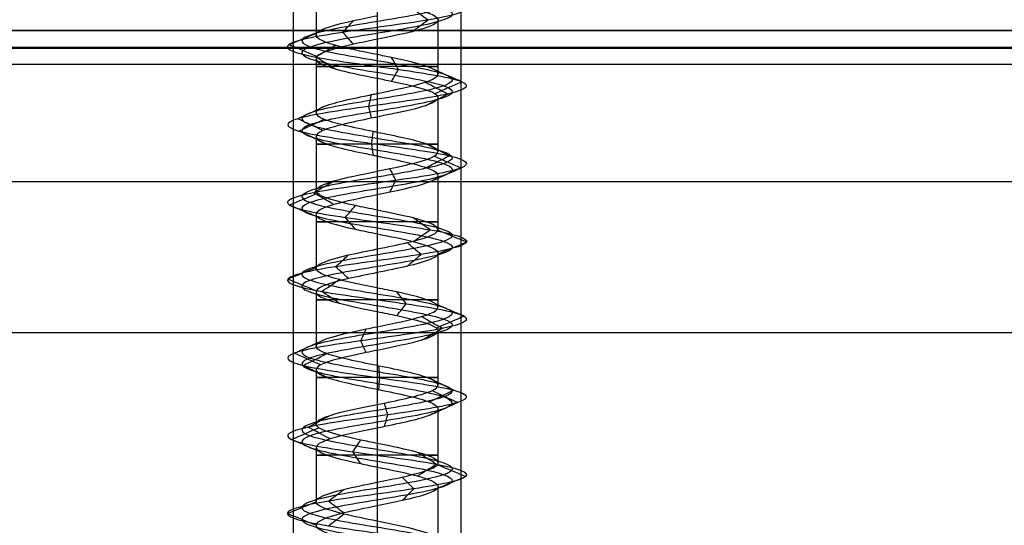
# Model space of a CAD drawing. Header units: millimetres. Extents: x -429 to 422, y -262 to 259.
# Tile 1023 of 1056: x 338 to 368, y 180 to 195. Entities that reach past the tile are written whole.
import ezdxf

# ---------------------------------------------------------------- set-up
doc = ezdxf.new("R2010")
doc.units = ezdxf.units.MM
doc.layers.add('Default', color=7, linetype='Continuous', true_color=0x000000)

msp = doc.modelspace()

# ---------------------------------------------------------------- linework, layer by layer
at = {"layer": 'Default', "color": 9, "true_color": 0xbebcba}
for p, q in [((347.057, 196.544, 776.822), (347.057, 194.932, 776.822)), ((350.688, 195.385, 776.822), (350.688, 193.771, 776.822)), ((348.873, 194.806, 775.01), (348.873, 193.192, 775.003)), ((347.057, 194.227, 776.822), (347.057, 192.612, 776.822)), ((350.688, 193.068, 776.822), (350.688, 191.452, 776.822)), ((348.873, 192.488, 775.003), (348.873, 190.873, 775.006)), ((347.057, 191.908, 776.822), (347.057, 190.294, 776.822)), ((350.688, 190.748, 776.822), (350.688, 189.134, 776.822)), ((348.873, 190.169, 775.006), (348.873, 188.555, 775.011)), ((347.057, 189.589, 776.822), (347.057, 187.976, 776.822)), ((350.688, 188.43, 776.822), (350.688, 186.816, 776.822)), ((348.873, 187.851, 775.011), (348.873, 186.238, 775.005)), ((347.057, 187.273, 776.822), (347.057, 185.658, 776.822)), ((350.688, 186.113, 776.822), (350.688, 184.498, 776.822)), ((348.873, 185.533, 775.005), (348.873, 183.919, 775.003)), ((347.057, 184.954, 776.822), (347.057, 183.34, 776.822)), ((350.688, 183.794, 776.822), (350.688, 182.18, 776.822)), ((348.873, 183.214, 775.003), (348.873, 181.601, 775.011)), ((347.057, 182.634, 776.822), (347.057, 181.022, 776.822)), ((350.688, 181.475, 776.822), (350.688, 179.862, 776.822)), ((348.873, 180.896, 775.011), (348.873, 179.283, 775.007))]:
    msp.add_line(p, q, dxfattribs=at)
at = {"layer": 'Default'}
for p, q in [((420.873, 195.065, 772.822), (-427.127, 195.065, 772.822)), ((-427.127, 195.065, 1342.822), (420.873, 195.065, 1342.822)), ((420.873, 195.065, 1057.822), (-427.127, 195.065, 1057.822)), ((239.373, 195.065, 880.822), (394.373, 195.065, 880.822)), ((420.873, 194.565, 885.322), (-427.127, 194.565, 885.322)), ((-418.127, 190.565, 780.822), (411.873, 190.565, 780.822)), ((-418.127, 190.565, 873.822), (411.873, 190.565, 873.822))]:
    msp.add_line(p, q, dxfattribs=at)
at = {"layer": 'Default', "color": 9, "true_color": 0xbebcba, "extrusion": (0, 1, 0)}
for centre, start, end in [((-348.873, 776.822, 193.999), 270, 35.4846), ((-348.873, 776.822, 193.999), 144.6945, 270), ((-348.873, 776.822, 191.68), 270, 35.3645), ((-348.873, 776.822, 191.68), 144.5389, 270), ((-348.873, 776.822, 189.362), 270, 35.2203), ((-348.873, 776.822, 189.362), 144.5782, 270), ((-348.873, 776.822, 187.044), 270, 35.432), ((-348.873, 776.822, 187.044), 144.6441, 270), ((-348.873, 776.822, 184.726), 270, 35.4392), ((-348.873, 776.822, 184.726), 144.6197, 270), ((-348.873, 776.822, 182.408), 270, 35.2305), ((-348.873, 776.822, 182.408), 144.7021, 270)]:
    msp.add_arc(centre, 1.816, start, end, dxfattribs=at)
at = {"layer": 'Default'}
for points in [[(346.373, 208.065, 776.822), (346.373, 201.565, 776.822), (346.373, 195.065, 776.822)], [(348.873, 208.065, 779.322), (348.873, 201.565, 779.322), (348.873, 195.065, 779.322)], [(348.873, 208.065, 774.322), (348.873, 201.565, 774.322), (348.873, 195.065, 774.322)], [(351.373, 208.065, 776.822), (351.373, 201.565, 776.822), (351.373, 195.065, 776.822)], [(420.873, 195.065, 884.822), (-3.127, 195.065, 884.822), (-427.127, 195.065, 884.822)], [(-427.127, 195.065, 876.822), (-3.127, 195.065, 876.822), (420.873, 195.065, 876.822)], [(411.873, 195.065, 771.822), (-3.127, 195.065, 771.822), (-418.127, 195.065, 771.822)], [(411.873, 195.065, 780.822), (-3.127, 195.065, 780.822), (-418.127, 195.065, 780.822)], [(411.873, 195.065, 780.822), (-3.127, 195.065, 780.822), (-418.127, 195.065, 780.822)], [(411.873, 195.065, 873.822), (-3.127, 195.065, 873.822), (-418.127, 195.065, 873.822)], [(411.873, 195.065, 827.322), (-3.127, 195.065, 827.322), (-418.127, 195.065, 827.322)], [(346.423, 195.065, 776.322), (318.873, 195.065, 776.322), (291.322, 195.065, 776.322)], [(346.373, 195.065, 776.822), (346.373, 172.565, 776.822), (346.373, 150.065, 776.822)], [(348.873, 195.065, 779.322), (348.873, 172.565, 779.322), (348.873, 150.065, 779.322)], [(348.873, 195.065, 774.322), (348.873, 172.565, 774.322), (348.873, 150.065, 774.322)], [(411.873, 195.065, 776.322), (381.597, 195.065, 776.322), (351.322, 195.065, 776.322)], [(351.373, 195.065, 776.822), (351.373, 172.565, 776.822), (351.373, 150.065, 776.822)], [(411.873, 194.531, 771.822), (-3.127, 194.531, 771.822), (-418.127, 194.531, 771.822)], [(411.873, 194.531, 780.822), (-3.127, 194.531, 780.822), (-418.127, 194.531, 780.822)], [(-427.127, 194.065, 885.822), (-3.127, 194.065, 885.822), (420.873, 194.065, 885.822)], [(-418.127, 186.065, 780.822), (-3.127, 186.065, 780.822), (411.873, 186.065, 780.822)], [(-418.127, 186.065, 873.822), (-3.127, 186.065, 873.822), (411.873, 186.065, 873.822)], [(-418.127, 186.065, 827.322), (-3.127, 186.065, 827.322), (411.873, 186.065, 827.322)]]:
    msp.add_open_spline(points, degree=2, dxfattribs=at)
at = {"layer": 'Default', "color": 9, "true_color": 0xbebcba}
for points, degree in [([(348.873, 199.97, 774.583), (348.128, 199.848, 774.583), (346.653, 199.603, 775.383), (346.458, 199.235, 777.91), (348.475, 198.867, 779.438), (350.853, 198.499, 778.577), (351.422, 198.132, 776.111), (349.66, 197.764, 774.296), (347.178, 197.396, 774.789), (346.245, 197.028, 777.141), (347.714, 196.66, 779.202), (350.242, 196.293, 779.087), (351.518, 195.925, 776.902), (350.376, 195.557, 774.644), (347.86, 195.189, 774.377), (346.269, 194.821, 776.345), (347.059, 194.454, 778.749), (349.506, 194.086, 779.392), (351.374, 193.718, 777.686), (350.956, 193.35, 775.19), (348.633, 192.983, 774.187), (346.529, 192.615, 775.592), (346.567, 192.247, 778.122), (348.713, 191.879, 779.464), (351.004, 191.511, 778.391), (351.347, 191.144, 775.884), (349.428, 190.776, 774.235), (347.001, 190.408, 774.951), (346.285, 190.04, 777.378), (347.934, 189.673, 779.297), (350.441, 189.305, 778.954), (351.514, 188.937, 776.662), (350.173, 188.569, 774.517), (347.643, 188.201, 774.479), (346.237, 187.834, 776.583), (347.24, 187.466, 778.906), (349.736, 187.098, 779.324), (351.442, 186.73, 777.456), (350.8, 186.362, 775.008), (348.396, 185.995, 774.219), (346.428, 185.627, 775.809), (346.695, 185.259, 778.326), (348.953, 184.891, 779.468), (351.137, 184.524, 778.191), (351.252, 184.156, 775.664), (349.192, 183.788, 774.195), (346.84, 183.42, 775.128), (346.346, 183.052, 777.61), (348.162, 182.685, 779.372), (350.628, 182.317, 778.803), (351.489, 181.949, 776.424), (349.959, 181.581, 774.409), (347.436, 181.213, 774.6), (346.226, 180.846, 776.822), (347.436, 180.478, 779.045), (349.959, 180.11, 779.236), (351.489, 179.742, 777.22), (350.628, 179.375, 774.841), (348.162, 179.007, 774.273), (346.346, 178.639, 776.035), (346.84, 178.271, 778.517), (349.192, 177.903, 779.449), (351.252, 177.536, 777.981), (351.137, 177.168, 775.453), (348.953, 176.8, 774.177), (346.695, 176.432, 775.319), (346.428, 176.064, 777.835), (348.396, 175.697, 779.425), (350.8, 175.329, 778.636), (351.442, 174.961, 776.189), (349.736, 174.593, 774.32), (347.24, 174.226, 774.739), (346.237, 173.858, 777.062), (347.643, 173.49, 779.166), (350.173, 173.122, 779.127), (351.514, 172.754, 776.982), (350.441, 172.387, 774.691), (347.934, 172.019, 774.348), (346.285, 171.651, 776.267), (347.001, 171.283, 778.694), (349.428, 170.916, 779.41), (351.347, 170.548, 777.761), (351.004, 170.18, 775.254), (348.713, 169.812, 774.181), (346.567, 169.444, 775.522), (346.529, 169.077, 778.052), (348.633, 168.709, 779.458), (350.956, 168.341, 778.454), (351.374, 167.973, 775.959), (349.506, 167.605, 774.253), (347.059, 167.238, 774.895), (346.269, 166.87, 777.299), (347.86, 166.502, 779.267), (350.376, 166.134, 779), (351.518, 165.767, 776.742), (350.242, 165.399, 774.557), (347.714, 165.031, 774.443), (346.245, 164.663, 776.503), (347.178, 164.295, 778.855), (349.66, 163.928, 779.349), (351.422, 163.56, 777.533), (350.853, 163.192, 775.067), (348.475, 162.824, 774.206), (346.458, 162.456, 775.735), (346.653, 162.089, 778.262), (348.128, 161.843, 779.062), (348.873, 161.721, 779.062)], 3), ([(348.873, 199.794, 774.156), (347.987, 199.671, 774.156), (346.23, 199.426, 775.109), (345.998, 199.058, 778.116), (348.399, 198.691, 779.936), (351.23, 198.323, 778.912), (351.907, 197.955, 775.976), (349.81, 197.587, 773.815), (346.856, 197.219, 774.402), (345.745, 196.852, 777.202), (347.494, 196.484, 779.655), (350.502, 196.116, 779.518), (352.021, 195.748, 776.917), (350.662, 195.381, 774.23), (347.667, 195.013, 773.912), (345.774, 194.645, 776.254), (346.713, 194.277, 779.116), (349.626, 193.909, 779.881), (351.85, 193.542, 777.85), (351.352, 193.174, 774.879), (348.588, 192.806, 773.685), (346.083, 192.438, 775.358), (346.129, 192.07, 778.37), (348.682, 191.703, 779.967), (351.41, 191.335, 778.689), (351.818, 190.967, 775.705), (349.534, 190.599, 773.742), (346.645, 190.232, 774.595), (345.793, 189.864, 777.483), (347.756, 189.496, 779.768), (350.74, 189.128, 779.36), (352.017, 188.76, 776.632), (350.42, 188.393, 774.078), (347.409, 188.025, 774.033), (345.735, 187.657, 776.537), (346.93, 187.289, 779.302), (349.9, 186.921, 779.8), (351.931, 186.554, 777.576), (351.166, 186.186, 774.663), (348.305, 185.818, 773.724), (345.962, 185.45, 775.617), (346.28, 185.083, 778.612), (348.968, 184.715, 779.971), (351.568, 184.347, 778.452), (351.705, 183.979, 775.443), (349.252, 183.611, 773.695), (346.453, 183.244, 774.805), (345.865, 182.876, 777.759), (348.027, 182.508, 779.857), (350.962, 182.14, 779.18), (351.987, 181.772, 776.348), (350.165, 181.405, 773.95), (347.162, 181.037, 774.177), (345.722, 180.669, 776.822), (347.162, 180.301, 779.468), (350.165, 179.934, 779.695), (351.987, 179.566, 777.296), (350.962, 179.198, 774.464), (348.027, 178.83, 773.788), (345.865, 178.462, 775.885), (346.453, 178.095, 778.839), (349.252, 177.727, 779.949), (351.705, 177.359, 778.201), (351.568, 176.991, 775.193), (348.968, 176.624, 773.673), (346.28, 176.256, 775.033), (345.962, 175.888, 778.028), (348.305, 175.52, 779.921), (351.166, 175.152, 778.981), (351.931, 174.785, 776.068), (349.9, 174.417, 773.844), (346.93, 174.049, 774.342), (345.735, 173.681, 777.107), (347.409, 173.313, 779.612), (350.42, 172.946, 779.566), (352.017, 172.578, 777.012), (350.74, 172.21, 774.285), (347.756, 171.842, 773.877), (345.793, 171.475, 776.161), (346.645, 171.107, 779.05), (349.534, 170.739, 779.902), (351.818, 170.371, 777.939), (351.41, 170.003, 774.955), (348.682, 169.636, 773.678), (346.129, 169.268, 775.275), (346.083, 168.9, 778.286), (348.588, 168.532, 779.959), (351.352, 168.164, 778.765), (351.85, 167.797, 775.795), (349.626, 167.429, 773.764), (346.713, 167.061, 774.528), (345.774, 166.693, 777.39), (347.667, 166.326, 779.733), (350.662, 165.958, 779.415), (352.021, 165.59, 776.727), (350.502, 165.222, 774.126), (347.494, 164.854, 773.99), (345.745, 164.487, 776.442), (346.856, 164.119, 779.242), (349.81, 163.751, 779.83), (351.907, 163.383, 777.668), (351.23, 163.015, 774.733), (348.399, 162.648, 773.709), (345.998, 162.28, 775.528), (346.23, 161.912, 778.535), (347.987, 161.667, 779.488), (348.873, 161.544, 779.488)], 3), ([(348.873, 199.617, 774.583), (348.128, 199.495, 774.583), (346.653, 199.25, 775.383), (346.458, 198.882, 777.909), (348.475, 198.514, 779.438), (350.853, 198.146, 778.577), (351.422, 197.778, 776.111), (349.66, 197.411, 774.296), (347.178, 197.043, 774.789), (346.245, 196.675, 777.141), (347.714, 196.307, 779.202), (350.242, 195.94, 779.087), (351.518, 195.572, 776.902), (350.376, 195.204, 774.644), (347.86, 194.836, 774.377), (346.269, 194.468, 776.345), (347.059, 194.101, 778.749), (349.506, 193.733, 779.392), (351.374, 193.365, 777.686), (350.956, 192.997, 775.19), (348.633, 192.629, 774.187), (346.529, 192.262, 775.592), (346.567, 191.894, 778.122), (348.713, 191.526, 779.464), (351.004, 191.158, 778.391), (351.347, 190.791, 775.884), (349.428, 190.423, 774.235), (347.001, 190.055, 774.951), (346.285, 189.687, 777.378), (347.934, 189.319, 779.297), (350.441, 188.952, 778.954), (351.514, 188.584, 776.662), (350.173, 188.216, 774.517), (347.643, 187.848, 774.479), (346.237, 187.48, 776.583), (347.24, 187.113, 778.905), (349.736, 186.745, 779.324), (351.442, 186.377, 777.456), (350.8, 186.009, 775.008), (348.396, 185.642, 774.219), (346.428, 185.274, 775.809), (346.695, 184.906, 778.326), (348.953, 184.538, 779.468), (351.137, 184.17, 778.191), (351.252, 183.803, 775.664), (349.192, 183.435, 774.195), (346.84, 183.067, 775.128), (346.346, 182.699, 777.61), (348.162, 182.331, 779.372), (350.628, 181.964, 778.803), (351.489, 181.596, 776.424), (349.959, 181.228, 774.409), (347.436, 180.86, 774.6), (346.226, 180.493, 776.822), (347.436, 180.125, 779.045), (349.959, 179.757, 779.236), (351.489, 179.389, 777.22), (350.628, 179.021, 774.841), (348.162, 178.654, 774.273), (346.346, 178.286, 776.035), (346.84, 177.918, 778.517), (349.192, 177.55, 779.449), (351.252, 177.183, 777.981), (351.137, 176.815, 775.453), (348.953, 176.447, 774.177), (346.695, 176.079, 775.319), (346.428, 175.711, 777.835), (348.396, 175.344, 779.425), (350.8, 174.976, 778.636), (351.442, 174.608, 776.189), (349.736, 174.24, 774.32), (347.24, 173.872, 774.739), (346.237, 173.505, 777.062), (347.643, 173.137, 779.166), (350.173, 172.769, 779.127), (351.514, 172.401, 776.982), (350.441, 172.034, 774.691), (347.934, 171.666, 774.348), (346.285, 171.298, 776.267), (347.001, 170.93, 778.694), (349.428, 170.562, 779.41), (351.347, 170.195, 777.761), (351.004, 169.827, 775.254), (348.713, 169.459, 774.181), (346.567, 169.091, 775.522), (346.529, 168.723, 778.052), (348.633, 168.356, 779.458), (350.956, 167.988, 778.454), (351.374, 167.62, 775.959), (349.506, 167.252, 774.253), (347.059, 166.885, 774.895), (346.269, 166.517, 777.299), (347.86, 166.149, 779.267), (350.376, 165.781, 779), (351.518, 165.413, 776.742), (350.242, 165.046, 774.557), (347.714, 164.678, 774.443), (346.245, 164.31, 776.503), (347.178, 163.942, 778.855), (349.66, 163.574, 779.349), (351.422, 163.207, 777.533), (350.853, 162.839, 775.067), (348.475, 162.471, 774.206), (346.458, 162.103, 775.735), (346.653, 161.736, 778.262), (348.128, 161.49, 779.062), (348.873, 161.368, 779.062)], 3), ([(348.873, 195.965, 778.638), (348.873, 195.158, 778.638), (348.873, 194.351, 778.638)], 2), ([(350.389, 195.381, 774.625), (350.229, 195.498, 774.858), (350.068, 195.615, 775.091), (349.907, 195.732, 775.324)], 3), ([(347.851, 195.013, 774.355), (347.959, 195.13, 774.617), (348.068, 195.247, 774.879), (348.176, 195.364, 775.141)], 3), ([(349.907, 195.029, 775.324), (350.068, 195.146, 775.091), (350.229, 195.263, 774.858), (350.389, 195.381, 774.625)], 3), ([(346.246, 194.645, 776.341), (346.525, 194.762, 776.392), (346.804, 194.879, 776.443), (347.083, 194.997, 776.494)], 3), ([(348.176, 194.661, 775.141), (348.068, 194.778, 774.879), (347.959, 194.896, 774.617), (347.851, 195.013, 774.355)], 3), ([(347.083, 194.293, 776.494), (346.804, 194.41, 776.443), (346.525, 194.528, 776.392), (346.246, 194.645, 776.341)], 3), ([(347.042, 194.277, 778.767), (347.237, 194.394, 778.56), (347.431, 194.512, 778.354), (347.626, 194.629, 778.147)], 3), ([(347.626, 193.925, 778.147), (347.431, 194.043, 778.353), (347.237, 194.16, 778.56), (347.042, 194.277, 778.767)], 3), ([(349.512, 193.909, 779.415), (349.444, 194.027, 779.139), (349.376, 194.144, 778.864), (349.308, 194.261, 778.588)], 3), ([(349.308, 193.557, 778.588), (349.376, 193.675, 778.864), (349.444, 193.792, 779.139), (349.512, 193.909, 779.415)], 3), ([(351.397, 193.542, 777.693), (351.128, 193.659, 777.601), (350.86, 193.776, 777.508), (350.592, 193.894, 777.415)], 3), ([(348.873, 193.646, 778.638), (348.873, 192.839, 778.638), (348.873, 192.032, 778.638)], 2), ([(350.975, 193.174, 775.175), (350.751, 193.291, 775.351), (350.527, 193.409, 775.526), (350.304, 193.526, 775.701)], 3), ([(350.592, 193.189, 777.415), (350.86, 193.307, 777.508), (351.128, 193.424, 777.601), (351.397, 193.542, 777.693)], 3), ([(348.631, 192.806, 774.163), (348.657, 192.924, 774.446), (348.682, 193.041, 774.729), (348.708, 193.159, 775.012)], 3), ([(350.304, 192.821, 775.701), (350.527, 192.939, 775.526), (350.751, 193.056, 775.351), (350.975, 193.174, 775.175)], 3), ([(346.508, 192.438, 775.581), (346.76, 192.556, 775.713), (347.012, 192.673, 775.846), (347.263, 192.791, 775.978)], 3), ([(348.708, 192.453, 775.012), (348.682, 192.571, 774.729), (348.657, 192.688, 774.446), (348.631, 192.806, 774.163)], 3), ([(347.263, 192.086, 775.978), (347.012, 192.203, 775.846), (346.76, 192.321, 775.713), (346.508, 192.438, 775.581)], 3), ([(346.547, 192.07, 778.134), (346.795, 192.188, 777.994), (347.042, 192.306, 777.855), (347.29, 192.423, 777.715)], 3), ([(347.29, 191.718, 777.715), (347.042, 191.835, 777.855), (346.795, 191.953, 777.994), (346.547, 192.07, 778.134)], 3), ([(348.711, 191.703, 779.488), (348.729, 191.82, 779.204), (348.746, 191.938, 778.919), (348.763, 192.056, 778.635)], 3), ([(348.763, 191.35, 778.636), (348.746, 191.467, 778.92), (348.729, 191.585, 779.204), (348.711, 191.703, 779.488)], 3), ([(351.023, 191.335, 778.405), (350.794, 191.452, 778.236), (350.566, 191.57, 778.068), (350.337, 191.687, 777.899)], 3), ([(348.873, 191.328, 778.638), (348.873, 190.521, 778.638), (348.873, 189.714, 778.638)], 2), ([(350.336, 190.982, 777.899), (350.565, 191.1, 778.068), (350.794, 191.217, 778.236), (351.023, 191.335, 778.405)], 3), ([(351.369, 190.967, 775.875), (351.104, 191.084, 775.976), (350.839, 191.202, 776.077), (350.573, 191.319, 776.177)], 3), ([(349.433, 190.599, 774.211), (349.374, 190.717, 774.489), (349.314, 190.834, 774.766), (349.254, 190.951, 775.043)], 3), ([(350.572, 190.614, 776.178), (350.838, 190.732, 776.077), (351.104, 190.85, 775.976), (351.369, 190.967, 775.875)], 3), ([(346.984, 190.232, 774.934), (347.185, 190.349, 775.135), (347.386, 190.466, 775.336), (347.587, 190.584, 775.537)], 3), ([(349.254, 190.247, 775.045), (349.314, 190.364, 774.767), (349.373, 190.482, 774.489), (349.433, 190.599, 774.211)], 3), ([(346.262, 189.864, 777.383), (346.54, 189.981, 777.323), (346.817, 190.099, 777.263), (347.095, 190.216, 777.204)], 3), ([(347.587, 189.879, 775.536), (347.386, 189.997, 775.336), (347.185, 190.114, 775.135), (346.984, 190.232, 774.934)], 3), ([(347.094, 189.512, 777.204), (346.817, 189.629, 777.264), (346.539, 189.746, 777.323), (346.262, 189.864, 777.383)], 3), ([(347.926, 189.496, 779.319), (348.026, 189.613, 779.054), (348.127, 189.73, 778.789), (348.227, 189.848, 778.524)], 3), ([(348.227, 189.144, 778.524), (348.127, 189.262, 778.789), (348.026, 189.379, 779.054), (347.926, 189.496, 779.319)], 3), ([(350.455, 189.128, 778.973), (350.287, 189.245, 778.745), (350.119, 189.362, 778.517), (349.952, 189.48, 778.289)], 3), ([(348.873, 189.01, 778.638), (348.873, 188.203, 778.638), (348.873, 187.396, 778.638)], 2), ([(349.952, 188.777, 778.289), (350.12, 188.894, 778.517), (350.287, 189.011, 778.745), (350.455, 189.128, 778.973)], 3), ([(351.538, 188.76, 776.661), (351.255, 188.878, 776.678), (350.973, 188.995, 776.695), (350.69, 189.112, 776.712)], 3), ([(350.184, 188.393, 774.496), (350.045, 188.51, 774.743), (349.906, 188.627, 774.99), (349.767, 188.744, 775.237)], 3), ([(350.69, 188.409, 776.712), (350.973, 188.526, 776.695), (351.255, 188.643, 776.678), (351.538, 188.76, 776.661)], 3), ([(347.632, 188.025, 774.458), (347.763, 188.142, 774.709), (347.895, 188.259, 774.959), (348.027, 188.376, 775.21)], 3), ([(349.767, 188.041, 775.237), (349.906, 188.158, 774.99), (350.045, 188.275, 774.743), (350.184, 188.393, 774.496)], 3), ([(346.213, 187.657, 776.581), (346.495, 187.774, 776.606), (346.778, 187.891, 776.632), (347.06, 188.008, 776.657)], 3), ([(348.027, 187.673, 775.21), (347.895, 187.791, 774.959), (347.763, 187.908, 774.709), (347.632, 188.025, 774.458)], 3), ([(347.06, 187.306, 776.657), (346.778, 187.423, 776.632), (346.495, 187.54, 776.606), (346.213, 187.657, 776.581)], 3), ([(347.226, 187.289, 778.924), (347.401, 187.406, 778.701), (347.575, 187.524, 778.478), (347.75, 187.641, 778.255)], 3), ([(347.75, 186.938, 778.255), (347.575, 187.055, 778.478), (347.401, 187.172, 778.701), (347.226, 187.289, 778.924)], 3), ([(349.744, 186.921, 779.346), (349.651, 187.039, 779.078), (349.559, 187.156, 778.81), (349.466, 187.273, 778.542)], 3), ([(349.466, 186.57, 778.542), (349.559, 186.687, 778.81), (349.651, 186.804, 779.078), (349.744, 186.921, 779.346)], 3), ([(351.465, 186.554, 777.461), (351.189, 186.671, 777.393), (350.914, 186.789, 777.325), (350.638, 186.906, 777.257)], 3), ([(348.873, 186.692, 778.638), (348.873, 185.885, 778.638), (348.873, 185.078, 778.638)], 2), ([(350.817, 186.186, 774.992), (350.61, 186.303, 775.187), (350.403, 186.421, 775.381), (350.197, 186.538, 775.576)], 3), ([(350.638, 186.201, 777.257), (350.914, 186.319, 777.325), (351.19, 186.436, 777.393), (351.465, 186.554, 777.461)], 3), ([(348.391, 185.818, 774.196), (348.442, 185.935, 774.475), (348.494, 186.053, 774.754), (348.545, 186.17, 775.032)], 3), ([(350.196, 185.833, 775.576), (350.403, 185.951, 775.382), (350.61, 186.068, 775.187), (350.817, 186.186, 774.992)], 3), ([(346.406, 185.45, 775.8), (346.668, 185.568, 775.909), (346.93, 185.685, 776.017), (347.192, 185.802, 776.126)], 3), ([(348.545, 185.465, 775.035), (348.494, 185.583, 774.755), (348.443, 185.701, 774.475), (348.391, 185.818, 774.196)], 3), ([(347.194, 185.097, 776.127), (346.931, 185.215, 776.018), (346.668, 185.333, 775.909), (346.406, 185.45, 775.8)], 3), ([(346.675, 185.083, 778.339), (346.909, 185.2, 778.178), (347.143, 185.318, 778.016), (347.377, 185.435, 777.855)], 3), ([(347.377, 184.73, 777.854), (347.143, 184.847, 778.016), (346.909, 184.965, 778.177), (346.675, 185.083, 778.339)], 3), ([(348.953, 184.715, 779.491), (348.945, 184.832, 779.207), (348.936, 184.95, 778.922), (348.927, 185.068, 778.638)], 3), ([(348.927, 184.362, 778.638), (348.936, 184.479, 778.922), (348.945, 184.597, 779.207), (348.953, 184.715, 779.491)], 3), ([(351.158, 184.347, 778.204), (350.914, 184.465, 778.056), (350.671, 184.582, 777.909), (350.427, 184.7, 777.762)], 3), ([(348.873, 184.374, 778.638), (348.873, 183.567, 778.638), (348.873, 182.76, 778.638)], 2), ([(350.427, 183.994, 777.762), (350.671, 184.112, 777.909), (350.914, 184.229, 778.056), (351.158, 184.347, 778.204)], 3), ([(351.273, 183.979, 775.653), (351.018, 184.097, 775.778), (350.762, 184.214, 775.902), (350.507, 184.332, 776.027)], 3), ([(350.507, 183.627, 776.027), (350.762, 183.744, 775.902), (351.018, 183.862, 775.778), (351.273, 183.979, 775.653)], 3), ([(349.194, 183.611, 774.171), (349.16, 183.729, 774.453), (349.126, 183.846, 774.736), (349.092, 183.964, 775.018)], 3), ([(346.821, 183.244, 775.113), (347.039, 183.361, 775.294), (347.258, 183.479, 775.476), (347.476, 183.596, 775.658)], 3), ([(349.092, 183.259, 775.018), (349.126, 183.376, 774.736), (349.16, 183.494, 774.453), (349.194, 183.611, 774.171)], 3), ([(346.323, 182.876, 777.617), (346.594, 182.993, 777.532), (346.865, 183.111, 777.448), (347.136, 183.228, 777.363)], 3), ([(347.476, 182.891, 775.658), (347.258, 183.009, 775.476), (347.039, 183.126, 775.294), (346.821, 183.244, 775.113)], 3), ([(347.136, 182.524, 777.363), (346.865, 182.641, 777.448), (346.594, 182.758, 777.532), (346.323, 182.876, 777.617)], 3), ([(348.156, 182.508, 779.394), (348.232, 182.625, 779.121), (348.308, 182.743, 778.848), (348.384, 182.86, 778.575)], 3), ([(348.384, 182.156, 778.575), (348.308, 182.273, 778.848), (348.232, 182.391, 779.121), (348.156, 182.508, 779.394)], 3), ([(350.643, 182.14, 778.821), (350.455, 182.258, 778.609), (350.267, 182.375, 778.396), (350.079, 182.492, 778.184)], 3), ([(348.873, 182.056, 778.638), (348.873, 181.249, 778.638), (348.873, 180.442, 778.638)], 2), ([(350.079, 181.789, 778.184), (350.267, 181.906, 778.397), (350.455, 182.023, 778.609), (350.643, 182.14, 778.821)], 3), ([(351.512, 181.772, 776.42), (351.232, 181.89, 776.463), (350.952, 182.007, 776.506), (350.672, 182.124, 776.548)], 3), ([(349.969, 181.405, 774.387), (349.852, 181.522, 774.646), (349.736, 181.639, 774.904), (349.62, 181.756, 775.162)], 3), ([(350.672, 181.421, 776.548), (350.952, 181.538, 776.506), (351.232, 181.655, 776.463), (351.512, 181.772, 776.42)], 3), ([(347.423, 181.037, 774.58), (347.577, 181.154, 774.818), (347.73, 181.271, 775.056), (347.884, 181.388, 775.293)], 3), ([(349.62, 181.053, 775.162), (349.736, 181.17, 774.904), (349.852, 181.288, 774.646), (349.969, 181.405, 774.387)], 3), ([(347.884, 180.686, 775.293), (347.73, 180.803, 775.056), (347.577, 180.92, 774.818), (347.423, 181.037, 774.58)], 3), ([(346.202, 180.669, 776.822), (346.486, 180.786, 776.822), (346.769, 180.903, 776.822), (347.052, 181.02, 776.822)], 3), ([(347.052, 180.318, 776.822), (346.769, 180.435, 776.822), (346.486, 180.552, 776.822), (346.202, 180.669, 776.822)], 3), ([(347.423, 180.301, 779.065), (347.576, 180.418, 778.827), (347.73, 180.535, 778.589), (347.884, 180.653, 778.351)], 3)]:
    msp.add_open_spline(points, degree=degree, dxfattribs=at)
for points, knots in [([(348.873, 195.965, 778.638), (349.203, 195.898, 778.637), (350.14, 195.708, 778.393), (351.017, 195.396, 776.889), (350.213, 195.077, 775.299), (349.239, 194.88, 775.012), (348.873, 194.806, 775.01)], [-16.677476, -16.677476, -16.677476, -16.677476, -15.23459, -12.588179, -9.941768, -8.339348, -8.339348, -8.339348, -8.339348]), ([(348.873, 194.351, 778.638), (348.416, 194.444, 778.634), (347.957, 194.536, 778.459), (347.626, 194.629, 778.147), (347.188, 194.752, 777.736), (346.975, 194.874, 777.086), (347.083, 194.997, 776.495), (347.192, 195.12, 775.905), (347.622, 195.242, 775.373), (348.177, 195.365, 775.143), (348.395, 195.413, 775.053), (348.634, 195.462, 775.009), (348.873, 195.51, 775.01)], [-15.598746, -15.598746, -15.598746, -15.598746, -13.74817, -13.74817, -13.74817, -11.262851, -11.262851, -11.262851, -8.777429, -8.777429, -8.777429, -7.796772, -7.796772, -7.796772, -7.796772]), ([(348.873, 194.806, 775.01), (348.634, 194.757, 775.009), (347.791, 194.586, 775.163), (346.762, 194.293, 776.436), (347.35, 193.955, 778.227), (348.416, 193.74, 778.634), (348.873, 193.646, 778.638)], [-8.339348, -8.339348, -8.339348, -8.339348, -7.295358, -4.648947, -2.002536, 0, 0, 0, 0]), ([(348.873, 193.192, 775.003), (349.419, 193.303, 775.007), (349.967, 193.415, 775.27), (350.304, 193.526, 775.7), (350.674, 193.648, 776.173), (350.787, 193.771, 776.847), (350.591, 193.894, 777.415), (350.395, 194.016, 777.983), (349.89, 194.139, 778.444), (349.306, 194.261, 778.588), (349.165, 194.291, 778.623), (349.019, 194.321, 778.639), (348.873, 194.351, 778.638)], [-7.809918, -7.809918, -7.809918, -7.809918, -5.552262, -5.552262, -5.552262, -3.066016, -3.066016, -3.066016, -0.579549, -0.579549, -0.579549, 0, 0, 0, 0]), ([(348.873, 193.646, 778.638), (349.019, 193.617, 778.639), (349.767, 193.464, 778.556), (350.9, 193.19, 777.522), (350.571, 192.833, 775.56), (349.419, 192.599, 775.007), (348.873, 192.488, 775.003)], [-16.735145, -16.735145, -16.735145, -16.735145, -16.091486, -13.436391, -10.781296, -8.369707, -8.369707, -8.369707, -8.369707]), ([(348.873, 192.032, 778.638), (348.836, 192.04, 778.638), (348.8, 192.047, 778.637), (348.763, 192.055, 778.635), (348.164, 192.177, 778.599), (347.584, 192.3, 778.237), (347.289, 192.423, 777.714), (346.993, 192.545, 777.191), (346.983, 192.668, 776.507), (347.262, 192.79, 775.975), (347.541, 192.913, 775.443), (348.109, 193.035, 775.064), (348.708, 193.158, 775.01), (348.762, 193.169, 775.005), (348.817, 193.181, 775.002), (348.873, 193.192, 775.003)], [-15.638496, -15.638496, -15.638496, -15.638496, -15.494179, -15.494179, -15.494179, -13.008298, -13.008298, -13.008298, -10.523023, -10.523023, -10.523023, -8.037877, -8.037877, -8.037877, -7.809918, -7.809918, -7.809918, -7.809918]), ([(348.873, 192.488, 775.003), (348.817, 192.476, 775.002), (348.162, 192.343, 775.029), (346.973, 192.086, 775.823), (347.004, 191.718, 777.874), (348.199, 191.466, 778.621), (348.836, 191.336, 778.638), (348.873, 191.328, 778.638)], [-8.369707, -8.369707, -8.369707, -8.369707, -8.1262, -5.471105, -2.81601, -0.160914, 0, 0, 0, 0]), ([(348.873, 190.873, 775.006), (349.001, 190.899, 775.004), (349.13, 190.925, 775.017), (349.255, 190.951, 775.043), (349.842, 191.074, 775.169), (350.361, 191.197, 775.615), (350.574, 191.319, 776.176), (350.787, 191.442, 776.737), (350.694, 191.564, 777.415), (350.338, 191.687, 777.898), (350.003, 191.802, 778.352), (349.437, 191.917, 778.635), (348.873, 192.032, 778.638)], [-7.823676, -7.823676, -7.823676, -7.823676, -7.293295, -7.293295, -7.293295, -4.808244, -4.808244, -4.808244, -2.323295, -2.323295, -2.323295, 0, 0, 0, 0]), ([(348.873, 191.328, 778.638), (349.437, 191.213, 778.635), (350.607, 190.975, 778.051), (350.879, 190.615, 776.06), (349.731, 190.344, 775.074), (349.001, 190.195, 775.004), (348.873, 190.169, 775.006)], [-16.717817, -16.717817, -16.717817, -16.717817, -14.227024, -11.574528, -8.922032, -8.356096, -8.356096, -8.356096, -8.356096]), ([(348.873, 189.714, 778.638), (348.653, 189.759, 778.639), (348.433, 189.803, 778.602), (348.229, 189.848, 778.525), (347.667, 189.971, 778.311), (347.221, 190.093, 777.793), (347.095, 190.216, 777.205), (346.969, 190.338, 776.617), (347.163, 190.461, 775.961), (347.587, 190.584, 775.536), (347.921, 190.68, 775.202), (348.398, 190.776, 775.011), (348.873, 190.873, 775.006)], [-15.625304, -15.625304, -15.625304, -15.625304, -14.752315, -14.752315, -14.752315, -12.265708, -12.265708, -12.265708, -9.779131, -9.779131, -9.779131, -7.823676, -7.823676, -7.823676, -7.823676]), ([(348.873, 190.169, 775.006), (348.398, 190.072, 775.011), (347.315, 189.853, 775.445), (346.776, 189.512, 777.274), (347.829, 189.222, 778.5), (348.653, 189.055, 778.639), (348.873, 189.01, 778.638)], [-8.356096, -8.356096, -8.356096, -8.356096, -6.269536, -3.61704, -0.964544, 0, 0, 0, 0]), ([(348.873, 188.555, 775.011), (349.185, 188.618, 775.011), (349.497, 188.682, 775.088), (349.766, 188.745, 775.24), (350.289, 188.867, 775.535), (350.652, 188.99, 776.115), (350.688, 189.112, 776.714), (350.724, 189.235, 777.314), (350.434, 189.358, 777.933), (349.951, 189.48, 778.289), (349.643, 189.558, 778.516), (349.257, 189.636, 778.635), (348.873, 189.714, 778.638)], [-7.796921, -7.796921, -7.796921, -7.796921, -6.516555, -6.516555, -6.516555, -4.030681, -4.030681, -4.030681, -1.544826, -1.544826, -1.544826, 0, 0, 0, 0]), ([(348.873, 189.01, 778.638), (349.257, 188.932, 778.635), (350.25, 188.731, 778.327), (351.015, 188.408, 776.695), (350.103, 188.1, 775.236), (349.185, 187.914, 775.011), (348.873, 187.851, 775.011)], [-16.671132, -16.671132, -16.671132, -16.671132, -14.989298, -12.343786, -9.698274, -8.335658, -8.335658, -8.335658, -8.335658]), ([(348.873, 187.396, 778.638), (348.47, 187.478, 778.635), (348.066, 187.56, 778.502), (347.751, 187.641, 778.256), (347.278, 187.764, 777.885), (347.007, 187.887, 777.258), (347.061, 188.009, 776.659), (347.116, 188.132, 776.061), (347.495, 188.254, 775.493), (348.027, 188.377, 775.214), (348.285, 188.436, 775.078), (348.579, 188.496, 775.011), (348.873, 188.555, 775.011)], [-15.59455, -15.59455, -15.59455, -15.59455, -13.973848, -13.973848, -13.973848, -11.488128, -11.488128, -11.488128, -9.002379, -9.002379, -9.002379, -7.796921, -7.796921, -7.796921, -7.796921]), ([(348.873, 187.851, 775.011), (348.579, 187.792, 775.011), (347.68, 187.61, 775.217), (346.736, 187.305, 776.63), (347.459, 186.978, 778.303), (348.47, 186.774, 778.635), (348.873, 186.692, 778.638)], [-8.335658, -8.335658, -8.335658, -8.335658, -7.052762, -4.40725, -1.761738, 0, 0, 0, 0]), ([(348.873, 186.238, 775.005), (349.365, 186.338, 775.01), (349.86, 186.438, 775.218), (350.196, 186.538, 775.575), (350.608, 186.661, 776.013), (350.781, 186.783, 776.675), (350.638, 186.906, 777.258), (350.494, 187.028, 777.842), (350.032, 187.151, 778.347), (349.465, 187.274, 778.543), (349.275, 187.314, 778.608), (349.074, 187.355, 778.639), (348.873, 187.396, 778.638)], [-7.803231, -7.803231, -7.803231, -7.803231, -5.772465, -5.772465, -5.772465, -3.285917, -3.285917, -3.285917, -0.799324, -0.799324, -0.799324, 0, 0, 0, 0]), ([(348.873, 186.692, 778.638), (349.074, 186.651, 778.639), (349.879, 186.488, 778.515), (350.955, 186.202, 777.336), (350.466, 185.856, 775.473), (349.365, 185.634, 775.01), (348.873, 185.533, 775.005)], [-16.728505, -16.728505, -16.728505, -16.728505, -15.8438, -13.189681, -10.535562, -8.367307, -8.367307, -8.367307, -8.367307]), ([(348.873, 185.078, 778.638), (348.29, 185.197, 778.637), (347.706, 185.316, 778.332), (347.375, 185.435, 777.853), (347.034, 185.557, 777.359), (346.962, 185.68, 776.679), (347.192, 185.802, 776.125), (347.422, 185.925, 775.57), (347.953, 186.048, 775.14), (348.544, 186.17, 775.032), (348.652, 186.193, 775.013), (348.762, 186.215, 775.004), (348.873, 186.238, 775.005)], [-15.632466, -15.632466, -15.632466, -15.632466, -13.228322, -13.228322, -13.228322, -10.743345, -10.743345, -10.743345, -8.258283, -8.258283, -8.258283, -7.803231, -7.803231, -7.803231, -7.803231]), ([(348.873, 185.533, 775.005), (348.762, 185.511, 775.004), (348.051, 185.366, 775.062), (346.89, 185.098, 776), (347.104, 184.734, 778.018), (348.29, 184.493, 778.637), (348.873, 184.374, 778.638)], [-8.367307, -8.367307, -8.367307, -8.367307, -7.881443, -5.227324, -2.573205, 0, 0, 0, 0]), ([(348.873, 183.919, 775.003), (348.946, 183.934, 775.003), (349.02, 183.949, 775.007), (349.092, 183.963, 775.015), (349.689, 184.086, 775.088), (350.245, 184.209, 775.484), (350.508, 184.331, 776.024), (350.771, 184.454, 776.564), (350.74, 184.576, 777.247), (350.429, 184.699, 777.761), (350.118, 184.822, 778.275), (349.528, 184.944, 778.619), (348.927, 185.067, 778.637), (348.909, 185.071, 778.638), (348.891, 185.074, 778.638), (348.873, 185.078, 778.638)], [-7.832008, -7.832008, -7.832008, -7.832008, -7.528171, -7.528171, -7.528171, -5.043059, -5.043059, -5.043059, -2.557914, -2.557914, -2.557914, -0.07214, -0.07214, -0.07214, 0, 0, 0, 0]), ([(348.873, 184.374, 778.638), (348.891, 184.37, 778.638), (349.51, 184.244, 778.63), (350.709, 183.995, 777.93), (350.802, 183.627, 775.881), (349.621, 183.367, 775.039), (348.946, 183.229, 775.003), (348.873, 183.214, 775.003)], [-16.737468, -16.737468, -16.737468, -16.737468, -16.657, -14.001537, -11.346073, -8.690609, -8.366026, -8.366026, -8.366026, -8.366026]), ([(348.873, 182.76, 778.638), (348.708, 182.793, 778.639), (348.544, 182.827, 778.619), (348.386, 182.86, 778.575), (347.807, 182.983, 778.413), (347.316, 183.105, 777.937), (347.137, 183.228, 777.363), (346.959, 183.351, 776.79), (347.092, 183.473, 776.119), (347.476, 183.596, 775.657), (347.814, 183.703, 775.252), (348.345, 183.811, 775.008), (348.873, 183.919, 775.003)], [-15.63939, -15.63939, -15.63939, -15.63939, -14.986777, -14.986777, -14.986777, -12.500257, -12.500257, -12.500257, -10.013878, -10.013878, -10.013878, -7.832008, -7.832008, -7.832008, -7.832008]), ([(348.873, 183.214, 775.003), (348.345, 183.107, 775.008), (347.209, 182.877, 775.53), (346.825, 182.524, 777.461), (347.941, 182.245, 778.543), (348.708, 182.089, 778.639), (348.873, 182.056, 778.638)], [-8.366026, -8.366026, -8.366026, -8.366026, -6.035145, -3.379681, -0.724217, 0, 0, 0, 0]), ([(348.873, 181.601, 775.011), (349.13, 181.653, 775.01), (349.387, 181.705, 775.061), (349.619, 181.757, 775.165), (350.167, 181.879, 775.412), (350.58, 182.002, 775.956), (350.671, 182.125, 776.55), (350.761, 182.247, 777.143), (350.528, 182.37, 777.786), (350.079, 182.492, 778.185), (349.752, 182.581, 778.474), (349.311, 182.67, 778.634), (348.873, 182.76, 778.638)], [-7.800135, -7.800135, -7.800135, -7.800135, -6.744518, -6.744518, -6.744518, -4.258999, -4.258999, -4.258999, -1.773551, -1.773551, -1.773551, 0, 0, 0, 0]), ([(348.873, 182.056, 778.638), (349.311, 181.966, 778.634), (350.359, 181.755, 778.253), (350.994, 181.42, 776.501), (349.991, 181.123, 775.18), (349.13, 180.949, 775.01), (348.873, 180.896, 775.011)], [-16.6743, -16.6743, -16.6743, -16.6743, -14.752232, -12.106272, -9.460311, -8.336702, -8.336702, -8.336702, -8.336702]), ([(348.873, 180.442, 778.638), (348.524, 180.512, 778.637), (348.175, 180.583, 778.54), (347.885, 180.653, 778.352), (347.381, 180.776, 778.026), (347.054, 180.899, 777.425), (347.054, 181.021, 776.824), (347.054, 181.144, 776.224), (347.381, 181.266, 775.623), (347.885, 181.389, 775.297), (348.175, 181.46, 775.109), (348.524, 181.53, 775.012), (348.873, 181.601, 775.011)], [-15.596644, -15.596644, -15.596644, -15.596644, -14.202599, -14.202599, -14.202599, -11.716491, -11.716491, -11.716491, -9.230365, -9.230365, -9.230365, -7.800135, -7.800135, -7.800135, -7.800135]), ([(348.873, 180.896, 775.011), (348.524, 180.826, 775.012), (347.569, 180.633, 775.277), (346.727, 180.317, 776.824), (347.569, 180.001, 778.372), (348.524, 179.808, 778.637), (348.873, 179.738, 778.638)], [-8.336702, -8.336702, -8.336702, -8.336702, -6.814351, -4.168391, -1.52243, 0, 0, 0, 0]), ([(348.873, 179.283, 775.007), (349.311, 179.372, 775.012), (349.752, 179.461, 775.172), (350.078, 179.55, 775.462), (350.528, 179.673, 775.86), (350.761, 179.795, 776.503), (350.67, 179.918, 777.098), (350.58, 180.04, 777.692), (350.166, 180.163, 778.236), (349.618, 180.286, 778.483), (349.386, 180.338, 778.588), (349.129, 180.39, 778.639), (348.873, 180.442, 778.638)], [-7.799216, -7.799216, -7.799216, -7.799216, -5.994064, -5.994064, -5.994064, -3.50751, -3.50751, -3.50751, -1.020957, -1.020957, -1.020957, 0, 0, 0, 0])]:
    msp.add_open_spline(points, degree=3, knots=knots, dxfattribs=at)
at = {"layer": 'Default'}
msp.add_rational_spline([(351.373, 195.065, 776.822), (351.373, 195.065, 779.322), (348.873, 195.065, 779.322), (346.373, 195.065, 779.322), (346.373, 195.065, 776.822), (346.373, 195.065, 774.322), (348.873, 195.065, 774.322), (351.373, 195.065, 774.322), (351.373, 195.065, 776.822)], [1, 0.707106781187, 1, 0.707106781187, 1, 0.707106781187, 1, 0.707106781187, 1], degree=2, knots=[0, 0, 0, 5.497787, 5.497787, 10.995574, 10.995574, 16.493361, 16.493361, 21.991149, 21.991149, 21.991149], dxfattribs=at)
msp.add_rational_spline([(351.373, 195.065, 776.822), (351.373, 195.065, 779.322), (348.873, 195.065, 779.322), (346.373, 195.065, 779.322), (346.373, 195.065, 776.822), (346.373, 195.065, 774.322), (348.873, 195.065, 774.322), (351.373, 195.065, 774.322), (351.373, 195.065, 776.822)], [1, 0.707106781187, 1, 0.707106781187, 1, 0.707106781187, 1, 0.707106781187, 1], degree=2, knots=[0, 0, 0, 5.497787, 5.497787, 10.995574, 10.995574, 16.493361, 16.493361, 21.991149, 21.991149, 21.991149], dxfattribs=at)

doc.saveas('drawing.dxf')
